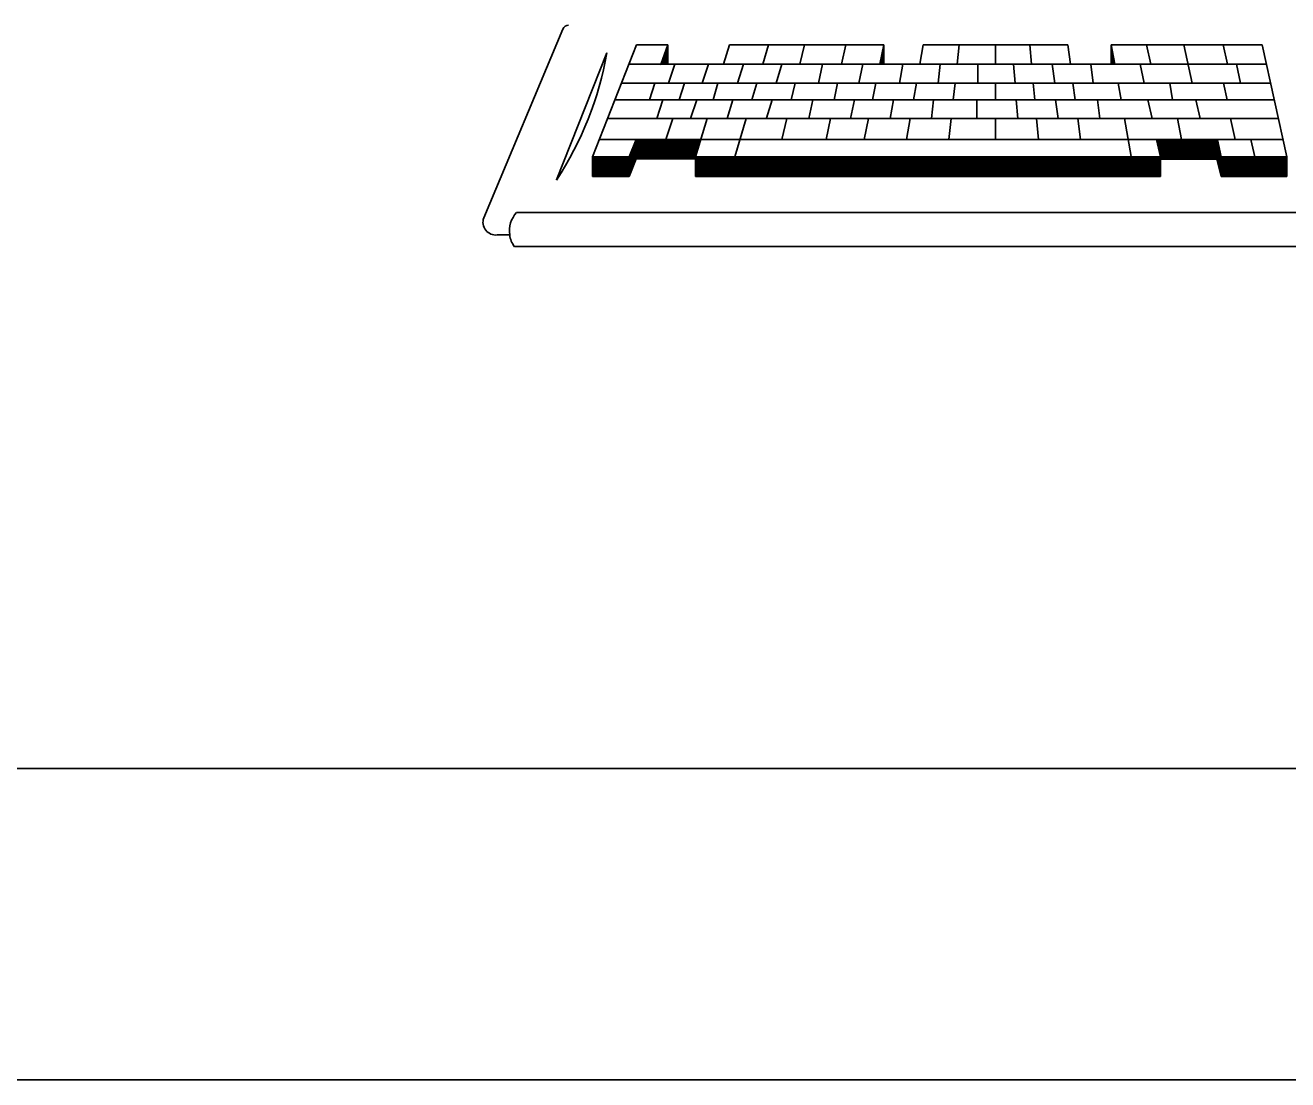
# Model space of a CAD drawing. Extents: x 22388.1 to 22405.7, y 22369.6 to 22390.4.
# Drawn here: x 22400.564 to 22401.241, y 22369.614 to 22370.179 of the extents above; entities that cross this region are included whole.
import ezdxf

# ---------------------------------------------------------------- set-up
doc = ezdxf.new("R2010")
doc.units = 0
for name, color, linetype in [('Level 1', 7, 'Continuous'), ('Level 2', 7, 'Continuous'), ('Level 25', 7, 'Continuous'), ('Level 5', 7, 'Continuous'), ('Level 7', 7, 'Continuous'), ('Level 9', 7, 'Continuous')]:
    doc.layers.add(name, color=color, linetype=linetype)

msp = doc.modelspace()

# ---------------------------------------------------------------- linework, layer by layer
at = {"layer": 'Level 1'}
msp.add_lwpolyline([(22388.12316, 22380.94767), (22402.78995, 22380.94767), (22402.78995, 22369.61433), (22388.12316, 22369.61433)], close=True, dxfattribs=at)
at = {"layer": 'Level 2'}
for p, q in [((22400.87605, 22370.16413), (22400.84909, 22370.09609)), ((22400.88801, 22370.10847), (22400.89168, 22370.11776)), ((22400.89018, 22370.11401), (22400.9253, 22370.11401)), ((22400.89034, 22370.11438), (22400.92539, 22370.11438)), ((22400.89043, 22370.11468), (22400.92547, 22370.11468)), ((22400.89055, 22370.11501), (22400.92559, 22370.11501)), ((22400.89072, 22370.11534), (22400.92572, 22370.11534)), ((22400.89084, 22370.11568), (22400.9258, 22370.11568)), ((22400.89097, 22370.11601), (22400.92589, 22370.11601)), ((22400.89105, 22370.11634), (22400.92601, 22370.11634)), ((22400.89122, 22370.11668), (22400.92609, 22370.11668)), ((22400.89134, 22370.11697), (22400.92622, 22370.11697)), ((22400.89147, 22370.1173), (22400.9263, 22370.1173)), ((22400.89164, 22370.11768), (22400.89868, 22370.11768)), ((22400.89168, 22370.11776), (22400.89168, 22370.10734)), ((22401.17109, 22370.11768), (22401.18168, 22370.11768)), ((22401.17114, 22370.1173), (22401.20289, 22370.1173)), ((22401.17118, 22370.11697), (22401.20297, 22370.11697)), ((22401.17126, 22370.11668), (22401.20305, 22370.11668)), ((22401.1713, 22370.11634), (22401.20314, 22370.11634)), ((22401.17134, 22370.11601), (22401.20322, 22370.11601)), ((22401.17139, 22370.11568), (22401.20326, 22370.11568)), ((22401.17147, 22370.11534), (22401.20339, 22370.11534)), ((22401.17151, 22370.11501), (22401.20347, 22370.11501)), ((22401.17155, 22370.11468), (22401.20355, 22370.11468)), ((22401.17159, 22370.11438), (22401.20359, 22370.11438)), ((22401.17164, 22370.11401), (22401.20368, 22370.11401)), ((22401.2028, 22370.11763), (22401.2028, 22370.10722)), ((22400.86834, 22370.10847), (22400.86834, 22370.09801)), ((22400.86834, 22370.10847), (22400.88784, 22370.10847)), ((22400.86834, 22370.10843), (22401.24022, 22370.10843)), ((22400.86834, 22370.10809), (22401.24022, 22370.10809)), ((22400.86834, 22370.10776), (22401.24022, 22370.10776)), ((22400.86834, 22370.10743), (22401.24022, 22370.10743)), ((22400.86834, 22370.10709), (22400.89155, 22370.10709)), ((22400.88801, 22370.10847), (22400.88801, 22370.09801)), ((22400.88801, 22370.09801), (22400.89168, 22370.10734)), ((22400.88814, 22370.10872), (22400.92376, 22370.10872)), ((22400.88822, 22370.10905), (22400.92384, 22370.10905)), ((22400.88834, 22370.10943), (22400.92397, 22370.10943)), ((22400.88851, 22370.10976), (22400.92409, 22370.10976)), ((22400.88864, 22370.11005), (22400.92409, 22370.11005)), ((22400.88876, 22370.11038), (22400.92422, 22370.11038)), ((22400.88889, 22370.11072), (22400.9243, 22370.11072)), ((22400.88901, 22370.11109), (22400.92439, 22370.11109)), ((22400.88914, 22370.11138), (22400.92451, 22370.11138)), ((22400.88926, 22370.11172), (22400.92464, 22370.11172)), ((22400.88943, 22370.11205), (22400.92472, 22370.11205)), ((22400.88951, 22370.11234), (22400.9248, 22370.11234)), ((22400.88964, 22370.11272), (22400.92489, 22370.11272)), ((22400.8898, 22370.11305), (22400.92497, 22370.11305)), ((22400.88993, 22370.11338), (22400.92514, 22370.11338)), ((22400.89005, 22370.11368), (22400.92522, 22370.11368)), ((22400.89168, 22370.10734), (22400.92359, 22370.10734)), ((22400.92359, 22370.10847), (22400.92359, 22370.09801)), ((22400.92359, 22370.10709), (22401.17255, 22370.10709)), ((22401.17172, 22370.11368), (22401.2038, 22370.11368)), ((22401.1718, 22370.11338), (22401.20389, 22370.11338)), ((22401.17184, 22370.11305), (22401.20397, 22370.11305)), ((22401.17189, 22370.11272), (22401.20401, 22370.11272)), ((22401.17193, 22370.11234), (22401.20409, 22370.11234)), ((22401.17197, 22370.11205), (22401.20418, 22370.11205)), ((22401.17201, 22370.11172), (22401.20426, 22370.11172)), ((22401.17205, 22370.11138), (22401.20434, 22370.11138)), ((22401.17218, 22370.11109), (22401.20443, 22370.11109)), ((22401.17222, 22370.11072), (22401.20451, 22370.11072)), ((22401.17226, 22370.11038), (22401.20455, 22370.11038)), ((22401.1723, 22370.11005), (22401.20464, 22370.11005)), ((22401.17234, 22370.10976), (22401.20476, 22370.10976)), ((22401.17239, 22370.10943), (22401.20484, 22370.10943)), ((22401.17247, 22370.10905), (22401.20493, 22370.10905)), ((22401.17247, 22370.10872), (22401.20497, 22370.10872)), ((22401.17255, 22370.10847), (22401.17255, 22370.09801)), ((22401.17255, 22370.10722), (22401.2028, 22370.10722)), ((22401.2028, 22370.10722), (22401.20505, 22370.09801)), ((22401.20289, 22370.10709), (22401.24022, 22370.10709)), ((22401.20505, 22370.10847), (22401.20505, 22370.09801)), ((22401.24022, 22370.10847), (22401.24022, 22370.09801)), ((22400.86834, 22370.10676), (22400.89143, 22370.10676)), ((22400.86834, 22370.10643), (22400.8913, 22370.10643)), ((22400.86834, 22370.10613), (22400.89118, 22370.10613)), ((22400.86834, 22370.10576), (22400.89101, 22370.10576)), ((22400.86834, 22370.10543), (22400.89089, 22370.10543)), ((22400.86834, 22370.10513), (22400.89076, 22370.10513)), ((22400.86834, 22370.1048), (22400.89064, 22370.1048)), ((22400.86834, 22370.10447), (22400.89051, 22370.10447)), ((22400.86834, 22370.10409), (22400.89039, 22370.10409)), ((22400.86834, 22370.1038), (22400.89026, 22370.1038)), ((22400.86834, 22370.10347), (22400.89009, 22370.10347)), ((22400.86834, 22370.10313), (22400.89001, 22370.10313)), ((22400.86834, 22370.10284), (22400.88989, 22370.10284)), ((22400.86834, 22370.10247), (22400.88972, 22370.10247)), ((22400.86834, 22370.10213), (22400.88959, 22370.10213)), ((22400.86834, 22370.1018), (22400.88947, 22370.1018)), ((22400.86834, 22370.10151), (22400.88939, 22370.10151)), ((22400.86834, 22370.10118), (22400.88922, 22370.10118)), ((22400.86834, 22370.1008), (22400.88909, 22370.1008)), ((22400.86834, 22370.10047), (22400.88897, 22370.10047)), ((22400.86834, 22370.10018), (22400.8888, 22370.10018)), ((22400.92359, 22370.10676), (22401.17255, 22370.10676)), ((22400.92359, 22370.10643), (22401.17255, 22370.10643)), ((22400.92359, 22370.10613), (22401.17255, 22370.10613)), ((22400.92359, 22370.10576), (22401.17255, 22370.10576)), ((22400.92359, 22370.10543), (22401.17255, 22370.10543)), ((22400.92359, 22370.10513), (22401.17255, 22370.10513)), ((22400.92359, 22370.1048), (22401.17255, 22370.1048)), ((22400.92359, 22370.10447), (22401.17255, 22370.10447)), ((22400.92359, 22370.10409), (22401.17255, 22370.10409)), ((22400.92359, 22370.1038), (22401.17255, 22370.1038)), ((22400.92359, 22370.10347), (22401.17255, 22370.10347)), ((22400.92359, 22370.10313), (22401.17255, 22370.10313)), ((22400.92359, 22370.10284), (22401.17255, 22370.10284)), ((22400.92359, 22370.10247), (22401.17255, 22370.10247)), ((22400.92359, 22370.10213), (22401.17255, 22370.10213)), ((22400.92359, 22370.1018), (22401.17255, 22370.1018)), ((22400.92359, 22370.10151), (22401.17255, 22370.10151)), ((22400.92359, 22370.10118), (22401.17255, 22370.10118)), ((22400.92359, 22370.1008), (22401.17255, 22370.1008)), ((22400.92359, 22370.10047), (22401.17255, 22370.10047)), ((22400.92359, 22370.10018), (22401.17255, 22370.10018)), ((22401.20293, 22370.10676), (22401.24022, 22370.10676)), ((22401.20301, 22370.10643), (22401.24022, 22370.10643)), ((22401.20309, 22370.10613), (22401.24022, 22370.10613)), ((22401.20314, 22370.10576), (22401.24022, 22370.10576)), ((22401.20322, 22370.10543), (22401.24022, 22370.10543)), ((22401.20334, 22370.10513), (22401.24022, 22370.10513)), ((22401.20343, 22370.1048), (22401.24022, 22370.1048)), ((22401.20351, 22370.10447), (22401.24022, 22370.10447)), ((22401.20355, 22370.10409), (22401.24022, 22370.10409)), ((22401.20364, 22370.1038), (22401.24022, 22370.1038)), ((22401.20372, 22370.10347), (22401.24022, 22370.10347)), ((22401.20384, 22370.10313), (22401.24022, 22370.10313)), ((22401.20389, 22370.10284), (22401.24022, 22370.10284)), ((22401.20397, 22370.10247), (22401.24022, 22370.10247)), ((22401.20405, 22370.10213), (22401.24022, 22370.10213)), ((22401.20414, 22370.1018), (22401.24022, 22370.1018)), ((22401.20426, 22370.10151), (22401.24022, 22370.10151)), ((22401.2043, 22370.10118), (22401.24022, 22370.10118)), ((22401.20439, 22370.1008), (22401.24022, 22370.1008)), ((22401.20447, 22370.10047), (22401.24022, 22370.10047)), ((22401.20451, 22370.10018), (22401.24022, 22370.10018)), ((22400.86834, 22370.09984), (22400.88868, 22370.09984)), ((22400.86834, 22370.09951), (22400.88855, 22370.09951)), ((22400.86834, 22370.09918), (22400.88847, 22370.09918)), ((22400.86834, 22370.09884), (22400.8883, 22370.09884)), ((22400.86834, 22370.09851), (22400.88818, 22370.09851)), ((22400.86834, 22370.09818), (22400.88805, 22370.09818)), ((22400.86834, 22370.09801), (22400.88801, 22370.09801)), ((22400.92359, 22370.09984), (22401.17255, 22370.09984)), ((22400.92359, 22370.09951), (22401.17255, 22370.09951)), ((22400.92359, 22370.09918), (22401.17255, 22370.09918)), ((22400.92359, 22370.09884), (22401.17255, 22370.09884)), ((22400.92359, 22370.09851), (22401.17255, 22370.09851)), ((22400.92359, 22370.09818), (22401.17255, 22370.09818)), ((22400.92359, 22370.09801), (22401.17255, 22370.09801)), ((22401.20459, 22370.09984), (22401.24022, 22370.09984)), ((22401.20472, 22370.09951), (22401.24022, 22370.09951)), ((22401.2048, 22370.09918), (22401.24022, 22370.09918)), ((22401.20484, 22370.09884), (22401.24022, 22370.09884)), ((22401.20493, 22370.09851), (22401.24022, 22370.09851)), ((22401.20501, 22370.09818), (22401.24022, 22370.09818)), ((22401.20505, 22370.09801), (22401.24022, 22370.09801)), ((22400.82768, 22370.07868), (22401.1453, 22370.07868)), ((22401.46289, 22370.07868), (22401.1453, 22370.07868))]:
    msp.add_line(p, q, dxfattribs=at)
for centre, radius, start, end in [((22400.69893, 22370.19488), 0.17973, 326.64807, 350.1488), ((22400.83838, 22370.06877), 0.01457, 137.22276, 188.36576)]:
    msp.add_arc(centre, radius, start, end, dxfattribs=at)
at = {"layer": 'Level 25'}
for p, q in [((22400.90847, 22370.16797), (22400.90868, 22370.16797)), ((22400.90864, 22370.1683), (22400.90868, 22370.1683)), ((22401.02439, 22370.16822), (22401.02443, 22370.16822)), ((22401.14622, 22370.16826), (22401.14626, 22370.16826)), ((22401.02426, 22370.15801), (22401.02443, 22370.15801))]:
    msp.add_line(p, q, dxfattribs=at)
msp.add_arc((22400.85551, 22370.17562), 0.0033, 90, 157.23132, dxfattribs=at)
at = {"layer": 'Level 5'}
for p, q in [((22400.85247, 22370.17688), (22400.81005, 22370.0758)), ((22400.8173, 22370.06668), (22400.82397, 22370.06668)), ((22400.82647, 22370.06038), (22401.1453, 22370.06038)), ((22401.46414, 22370.06038), (22401.1453, 22370.06038))]:
    msp.add_line(p, q, dxfattribs=at)
for centre, radius, start, end in [((22400.81658, 22370.07352), 0.00691, 160.7472, 275.96132), ((22400.83838, 22370.06877), 0.01457, 188.36576, 215.19373)]:
    msp.add_arc(centre, radius, start, end, dxfattribs=at)
at = {"layer": 'Level 7'}
for p, q in [((22400.86834, 22370.10847), (22400.89197, 22370.16843)), ((22400.89197, 22370.16843), (22400.90868, 22370.16843)), ((22400.90518, 22370.15805), (22400.90868, 22370.16843)), ((22400.90868, 22370.16843), (22400.90868, 22370.15805)), ((22400.93859, 22370.15805), (22400.94172, 22370.16843)), ((22400.94172, 22370.16843), (22401.02443, 22370.16843)), ((22400.95951, 22370.15805), (22400.96259, 22370.16843)), ((22400.97943, 22370.15805), (22400.98193, 22370.16843)), ((22401.0018, 22370.15805), (22401.00397, 22370.16843)), ((22401.0223, 22370.15805), (22401.02443, 22370.16843)), ((22401.02434, 22370.16793), (22401.02443, 22370.16793)), ((22401.02443, 22370.16843), (22401.02443, 22370.15801)), ((22401.04368, 22370.15805), (22401.04551, 22370.16843)), ((22401.04551, 22370.16843), (22401.12297, 22370.16843)), ((22401.06368, 22370.15813), (22401.0648, 22370.16843)), ((22401.08426, 22370.16843), (22401.08426, 22370.15805)), ((22401.10264, 22370.16843), (22401.10355, 22370.15805)), ((22401.12297, 22370.16843), (22401.12434, 22370.15805)), ((22401.14622, 22370.16843), (22401.22701, 22370.16843)), ((22401.14622, 22370.16843), (22401.14622, 22370.15801)), ((22401.14622, 22370.16843), (22401.14809, 22370.15805)), ((22401.14622, 22370.16793), (22401.14634, 22370.16793)), ((22401.16509, 22370.16843), (22401.16734, 22370.15805)), ((22401.18501, 22370.16843), (22401.18951, 22370.14784)), ((22401.20622, 22370.16843), (22401.20851, 22370.15805)), ((22401.22701, 22370.16843), (22401.24022, 22370.10847)), ((22400.90609, 22370.16105), (22400.90868, 22370.16105)), ((22400.90618, 22370.16134), (22400.90868, 22370.16134)), ((22400.90634, 22370.16172), (22400.90868, 22370.16172)), ((22400.90643, 22370.16205), (22400.90868, 22370.16205)), ((22400.90655, 22370.16234), (22400.90868, 22370.16234)), ((22400.90664, 22370.16268), (22400.90868, 22370.16268)), ((22400.9068, 22370.16301), (22400.90868, 22370.16301)), ((22400.90689, 22370.16338), (22400.90868, 22370.16338)), ((22400.90701, 22370.16368), (22400.90868, 22370.16368)), ((22400.90709, 22370.16401), (22400.90868, 22370.16401)), ((22400.90726, 22370.16434), (22400.90868, 22370.16434)), ((22400.90734, 22370.16463), (22400.90868, 22370.16463)), ((22400.90747, 22370.16501), (22400.90868, 22370.16501)), ((22400.90755, 22370.16534), (22400.90868, 22370.16534)), ((22400.90772, 22370.16568), (22400.90868, 22370.16568)), ((22400.9078, 22370.16597), (22400.90868, 22370.16597)), ((22400.90793, 22370.1663), (22400.90868, 22370.1663)), ((22400.90805, 22370.16668), (22400.90868, 22370.16668)), ((22400.90818, 22370.16701), (22400.90868, 22370.16701)), ((22400.90826, 22370.1673), (22400.90868, 22370.1673)), ((22400.90839, 22370.16763), (22400.90868, 22370.16763)), ((22401.02297, 22370.1613), (22401.02443, 22370.1613)), ((22401.02301, 22370.16163), (22401.02443, 22370.16163)), ((22401.02309, 22370.16197), (22401.02443, 22370.16197)), ((22401.02314, 22370.16226), (22401.02443, 22370.16226)), ((22401.02326, 22370.16263), (22401.02443, 22370.16263)), ((22401.0233, 22370.16297), (22401.02443, 22370.16297)), ((22401.02339, 22370.16326), (22401.02443, 22370.16326)), ((22401.02343, 22370.16359), (22401.02443, 22370.16359)), ((22401.02351, 22370.16393), (22401.02443, 22370.16393)), ((22401.02355, 22370.1643), (22401.02443, 22370.1643)), ((22401.02368, 22370.16459), (22401.02443, 22370.16459)), ((22401.02372, 22370.16493), (22401.02443, 22370.16493)), ((22401.0238, 22370.16526), (22401.02443, 22370.16526)), ((22401.02384, 22370.16555), (22401.02443, 22370.16555)), ((22401.02393, 22370.16593), (22401.02443, 22370.16593)), ((22401.02397, 22370.16626), (22401.02443, 22370.16626)), ((22401.02405, 22370.16659), (22401.02443, 22370.16659)), ((22401.02414, 22370.16688), (22401.02443, 22370.16688)), ((22401.02422, 22370.16722), (22401.02443, 22370.16722)), ((22401.02426, 22370.16759), (22401.02443, 22370.16759)), ((22401.14622, 22370.16759), (22401.14639, 22370.16759)), ((22401.14622, 22370.16726), (22401.14651, 22370.16726)), ((22401.14622, 22370.16693), (22401.14655, 22370.16693)), ((22401.14622, 22370.16663), (22401.14664, 22370.16663)), ((22401.14622, 22370.16626), (22401.14672, 22370.16626)), ((22401.14622, 22370.16593), (22401.14676, 22370.16593)), ((22401.14622, 22370.16563), (22401.14684, 22370.16563)), ((22401.14622, 22370.1653), (22401.14689, 22370.1653)), ((22401.14622, 22370.16497), (22401.14701, 22370.16497)), ((22401.14622, 22370.16459), (22401.14705, 22370.16459)), ((22401.14622, 22370.1643), (22401.14697, 22370.1643)), ((22401.14622, 22370.16397), (22401.14705, 22370.16397)), ((22401.14622, 22370.16363), (22401.14709, 22370.16363)), ((22401.14622, 22370.16334), (22401.14714, 22370.16334)), ((22401.14622, 22370.16297), (22401.14718, 22370.16297)), ((22401.14622, 22370.16263), (22401.14726, 22370.16263)), ((22401.14622, 22370.1623), (22401.1473, 22370.1623)), ((22401.14622, 22370.16201), (22401.14734, 22370.16201)), ((22401.14622, 22370.16168), (22401.14747, 22370.16168)), ((22401.14622, 22370.1613), (22401.14751, 22370.1613)), ((22400.88784, 22370.15805), (22401.2293, 22370.15805)), ((22400.90505, 22370.15805), (22400.90868, 22370.15805)), ((22400.90518, 22370.15843), (22400.90868, 22370.15843)), ((22400.90526, 22370.15876), (22400.90868, 22370.15876)), ((22400.90543, 22370.15905), (22400.90868, 22370.15905)), ((22400.90551, 22370.15938), (22400.90868, 22370.15938)), ((22400.90564, 22370.15972), (22400.90868, 22370.15972)), ((22400.90572, 22370.16005), (22400.90868, 22370.16005)), ((22400.90589, 22370.16038), (22400.90868, 22370.16038)), ((22400.90597, 22370.16072), (22400.90868, 22370.16072)), ((22400.90905, 22370.14784), (22400.91247, 22370.15805)), ((22400.92709, 22370.14784), (22400.93051, 22370.15805)), ((22400.94605, 22370.14784), (22400.94914, 22370.15805)), ((22400.9668, 22370.14784), (22400.96984, 22370.15805)), ((22400.98943, 22370.14784), (22400.99155, 22370.15805)), ((22401.01097, 22370.14784), (22401.01309, 22370.15805)), ((22401.02234, 22370.15834), (22401.02443, 22370.15834)), ((22401.02243, 22370.15863), (22401.02443, 22370.15863)), ((22401.02247, 22370.15897), (22401.02443, 22370.15897)), ((22401.02255, 22370.15934), (22401.02443, 22370.15934)), ((22401.02259, 22370.15968), (22401.02443, 22370.15968)), ((22401.02268, 22370.15997), (22401.02443, 22370.15997)), ((22401.02276, 22370.1603), (22401.02443, 22370.1603)), ((22401.02284, 22370.16063), (22401.02443, 22370.16063)), ((22401.02289, 22370.16097), (22401.02443, 22370.16097)), ((22401.03284, 22370.14784), (22401.03459, 22370.15805)), ((22401.05347, 22370.14784), (22401.05459, 22370.15805)), ((22401.07468, 22370.15805), (22401.07468, 22370.14784)), ((22401.0938, 22370.15805), (22401.09472, 22370.14784)), ((22401.11451, 22370.15805), (22401.11593, 22370.14784)), ((22401.13522, 22370.15805), (22401.13659, 22370.14784)), ((22401.14622, 22370.16097), (22401.14755, 22370.16097)), ((22401.14622, 22370.16068), (22401.14759, 22370.16068)), ((22401.14622, 22370.16034), (22401.14768, 22370.16034)), ((22401.14622, 22370.16001), (22401.14772, 22370.16001)), ((22401.14622, 22370.15968), (22401.14776, 22370.15968)), ((22401.14622, 22370.15934), (22401.14789, 22370.15934)), ((22401.14622, 22370.15901), (22401.14793, 22370.15901)), ((22401.14622, 22370.15868), (22401.14797, 22370.15868)), ((22401.14622, 22370.15838), (22401.14801, 22370.15838)), ((22401.14622, 22370.15801), (22401.14809, 22370.15801)), ((22401.16164, 22370.15805), (22401.16384, 22370.14784)), ((22401.21322, 22370.15805), (22401.21547, 22370.14784)), ((22400.88389, 22370.14784), (22401.23155, 22370.14784)), ((22400.8988, 22370.13905), (22400.90176, 22370.14784)), ((22400.91476, 22370.13905), (22400.91768, 22370.14784)), ((22400.93289, 22370.13905), (22400.93551, 22370.14784)), ((22400.95372, 22370.13905), (22400.95643, 22370.14784)), ((22400.9748, 22370.13905), (22400.97697, 22370.14784)), ((22400.99784, 22370.13905), (22400.99964, 22370.14784)), ((22401.01834, 22370.13905), (22401.02018, 22370.14784)), ((22401.0403, 22370.13905), (22401.04184, 22370.14784)), ((22401.06159, 22370.13905), (22401.06255, 22370.14784)), ((22401.08426, 22370.14784), (22401.08426, 22370.13905)), ((22401.10447, 22370.14784), (22401.10526, 22370.13905)), ((22401.12572, 22370.14784), (22401.12693, 22370.13905)), ((22401.14993, 22370.14784), (22401.15155, 22370.13905)), ((22401.17751, 22370.14784), (22401.17909, 22370.13905)), ((22401.20634, 22370.14784), (22401.2083, 22370.13905)), ((22400.88039, 22370.13905), (22401.23347, 22370.13905)), ((22400.90272, 22370.12901), (22400.90609, 22370.13905)), ((22400.92076, 22370.12901), (22400.92418, 22370.13905)), ((22400.94039, 22370.12901), (22400.94343, 22370.13905)), ((22400.96155, 22370.12926), (22400.96451, 22370.13905)), ((22400.98426, 22370.12901), (22400.9863, 22370.13905)), ((22401.00651, 22370.12901), (22401.00859, 22370.13905)), ((22401.02772, 22370.12901), (22401.02951, 22370.13905)), ((22401.04984, 22370.12901), (22401.05093, 22370.13905)), ((22401.07422, 22370.13905), (22401.07422, 22370.12901)), ((22401.09526, 22370.13905), (22401.09618, 22370.12901)), ((22401.11639, 22370.13905), (22401.11776, 22370.12901)), ((22401.13876, 22370.13905), (22401.14014, 22370.12901)), ((22401.16584, 22370.13905), (22401.16805, 22370.12901)), ((22401.19155, 22370.13905), (22401.19376, 22370.12901)), ((22400.87643, 22370.12901), (22401.23572, 22370.12901)), ((22400.90759, 22370.11776), (22400.91139, 22370.12901)), ((22400.92359, 22370.10847), (22400.9298, 22370.12901)), ((22400.94451, 22370.10847), (22400.95068, 22370.12901)), ((22400.96968, 22370.11776), (22400.97239, 22370.12901)), ((22400.99343, 22370.11776), (22400.99576, 22370.12901)), ((22401.01389, 22370.11776), (22401.01622, 22370.12901)), ((22401.03655, 22370.11776), (22401.03851, 22370.12901)), ((22401.05926, 22370.11776), (22401.06051, 22370.12901)), ((22401.08426, 22370.12901), (22401.08426, 22370.11776)), ((22401.10618, 22370.12901), (22401.10718, 22370.11776)), ((22401.1283, 22370.12901), (22401.1298, 22370.11776)), ((22401.1533, 22370.12901), (22401.15693, 22370.10868)), ((22401.18168, 22370.12901), (22401.18376, 22370.11776)), ((22401.21005, 22370.12901), (22401.21255, 22370.11776)), ((22400.87201, 22370.11776), (22401.23822, 22370.11776)), ((22401.17051, 22370.11776), (22401.17255, 22370.10847)), ((22401.20305, 22370.11759), (22401.20505, 22370.10847)), ((22401.22101, 22370.11776), (22401.22309, 22370.10847)), ((22400.92359, 22370.10847), (22401.17255, 22370.10847)), ((22401.20505, 22370.10847), (22401.24022, 22370.10847))]:
    msp.add_line(p, q, dxfattribs=at)
for points in [[(22400.90868, 22370.16843), (22400.90497, 22370.15784), (22400.90868, 22370.15805)], [(22401.02443, 22370.16843), (22401.0223, 22370.15813), (22401.02443, 22370.15801)]]:
    msp.add_lwpolyline(points, close=True, dxfattribs=at)
at = {"layer": 'Level 9'}
msp.add_line((22388.62316, 22369.781), (22401.70595, 22369.781), dxfattribs=at)

doc.saveas('drawing.dxf')
